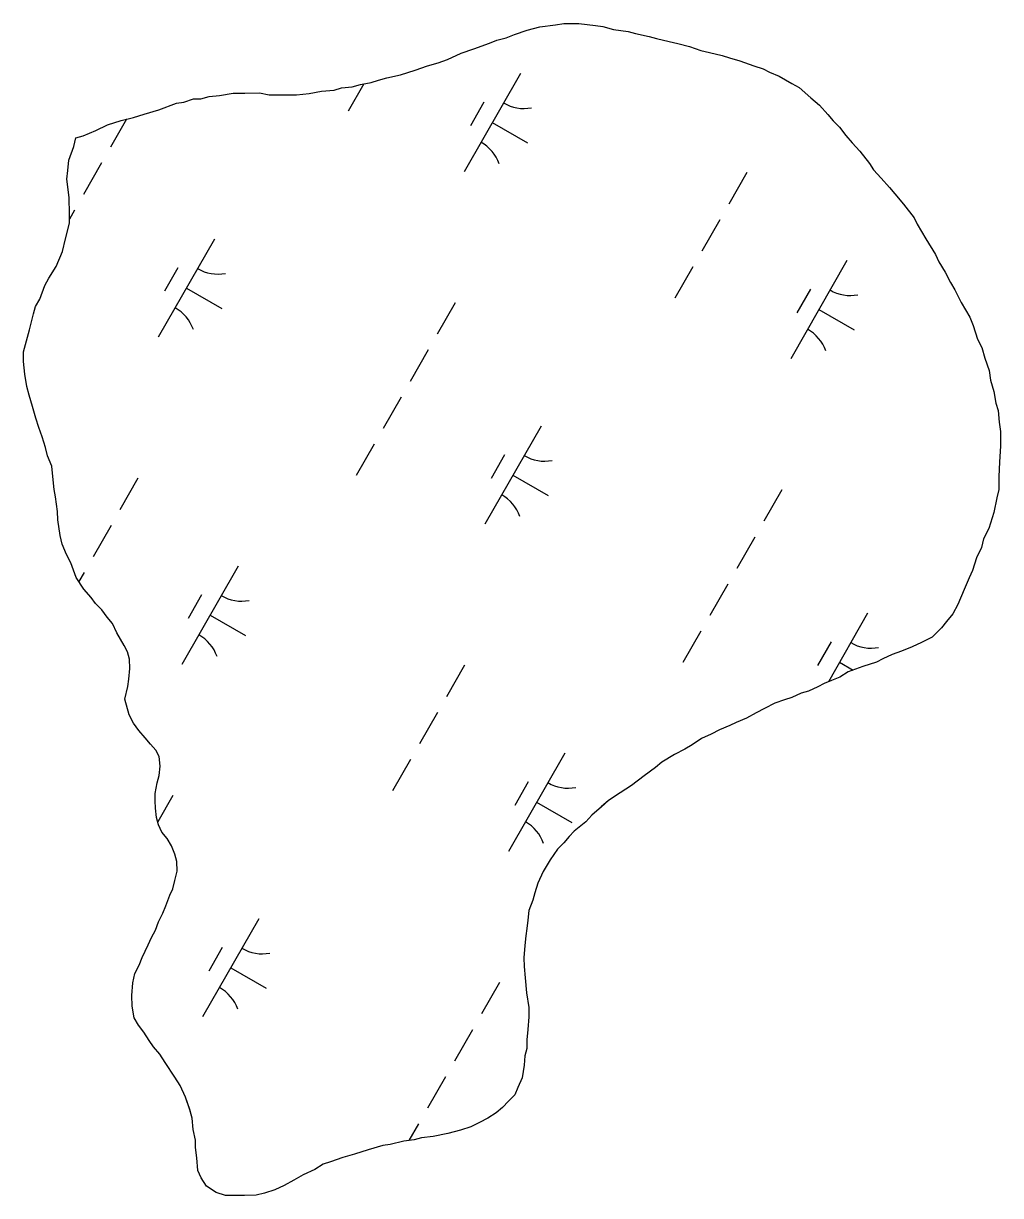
# Model space of a CAD drawing. Extents: x 3930721 to 3950824, y 220441 to 242861.
# Drawn here: x 3941774 to 3942206, y 228050 to 228568 of the extents above; entities that cross this region are included whole.
import ezdxf

# ---------------------------------------------------------------- set-up
doc = ezdxf.new("R2010")
doc.units = 0
doc.layers.add('V-TOPO-SHOR', color=7, linetype='Continuous')
doc.layers.add('V-WETL-SWMP', color=7, linetype='Continuous')

msp = doc.modelspace()

# ---------------------------------------------------------------- linework, layer by layer
at = {"layer": 'V-TOPO-SHOR'}
for points in [[(3941818.93, 228268.96), (3941820.26, 228274.55), (3941820.7, 228277.81), (3941821.11, 228282.46), (3941821.07, 228286.65), (3941820.11, 228289.89), (3941818.69, 228292.67), (3941815.38, 228298.21), (3941813.48, 228302.38), (3941811.12, 228305.15), (3941808.77, 228308.38), (3941805.95, 228311.14), (3941804.06, 228313.91), (3941800.77, 228317.59), (3941797.46, 228322.67), (3941795.07, 228329.16), (3941793.17, 228332.86), (3941791.27, 228337.49), (3941790.3, 228341.2), (3941789.3, 228348.16), (3941789.26, 228351.88), (3941788.27, 228358.38), (3941787.77, 228361.63), (3941787.26, 228365.81), (3941786.74, 228371.85), (3941784.83, 228376.47), (3941783.86, 228380.18), (3941782.42, 228384.82), (3941780.98, 228388.99), (3941779.55, 228393.16), (3941778.1, 228398.26), (3941776.65, 228403.36), (3941775.69, 228407.07), (3941774.7, 228412.64), (3941774.18, 228418.21), (3941774.14, 228422.39), (3941775.03, 228425.65), (3941776.83, 228432.18), (3941778.62, 228439.18), (3941779.51, 228442.44), (3941781.34, 228445.71), (3941783.6, 228451.78), (3941785.43, 228455.05), (3941788.63, 228460.2), (3941791.35, 228466.73), (3941792.69, 228472.33), (3941794.48, 228479.32), (3941794.44, 228483.5), (3941794.37, 228490.47), (3941793.87, 228494.19), (3941793.35, 228498.83), (3941793.78, 228502.55), (3941794.2, 228507.21), (3941796.46, 228513.28), (3941797.35, 228517), (3941800.6, 228517.97), (3941806.15, 228520.35), (3941811.24, 228522.72), (3941817.27, 228524.64), (3941822.83, 228526.1), (3941827.47, 228527.54), (3941833.96, 228529.46), (3941841.83, 228532.33), (3941845.08, 228532.83), (3941849.25, 228534.27), (3941852.5, 228534.3), (3941856.21, 228535.27), (3941860.85, 228535.78), (3941866.89, 228536.77), (3941872, 228536.82), (3941878.51, 228536.89), (3941882.71, 228536), (3941889.21, 228536.07), (3941894.79, 228536.12), (3941900.37, 228536.64), (3941905.93, 228537.63), (3941911.51, 228538.15), (3941914.75, 228539.11), (3941919.4, 228539.62), (3941923.1, 228540.59), (3941927.75, 228541.57), (3941930.99, 228542.53), (3941934.7, 228543.5), (3941940.73, 228544.96), (3941947.22, 228546.88), (3941952.78, 228548.8), (3941957.41, 228550.24), (3941961.58, 228551.68), (3941967.6, 228554.52), (3941973.16, 228556.44), (3941980.1, 228558.84), (3941983.34, 228560.26), (3941987.52, 228561.24), (3941991.22, 228562.67), (3941996.78, 228564.58), (3942002.35, 228566.04), (3942009.31, 228567.04), (3942013.03, 228567.54), (3942019.53, 228567.6), (3942026.98, 228566.75), (3942030.24, 228566.32)], [(3942030.24, 228566.32), (3942034.9, 228564.97), (3942041.42, 228564.11), (3942044.68, 228563.21), (3942050.74, 228561.88), (3942054, 228560.98), (3942059.6, 228559.64), (3942063.33, 228558.75), (3942068.45, 228557.41), (3942073.58, 228555.6), (3942077.31, 228554.71), (3942082.9, 228553.37), (3942086.17, 228552.47), (3942090.83, 228551.12), (3942096.9, 228548.86), (3942101.09, 228547.51), (3942103.9, 228546.14), (3942108.1, 228544.32), (3942113.71, 228541.13), (3942116.98, 228539.3), (3942122.15, 228534.71), (3942125.9, 228531.49), (3942129.66, 228527.34), (3942132.01, 228524.58), (3942134.83, 228521.82), (3942137.66, 228518.12), (3942140.48, 228514.9), (3942143.77, 228511.21), (3942148.01, 228505.68), (3942149.9, 228502.91), (3942153.19, 228499.22), (3942156.95, 228495.07), (3942159.3, 228492.31), (3942163.07, 228487.7), (3942167.78, 228481.7), (3942169.2, 228478.93), (3942171.09, 228475.69), (3942172.99, 228472.46), (3942177.24, 228465.52), (3942178.67, 228462.29), (3942181.5, 228457.67), (3942183.87, 228453.04), (3942185.77, 228449.8), (3942188.61, 228444.26), (3942192.4, 228437.78), (3942193.83, 228434.08), (3942195.75, 228428.05), (3942197.65, 228424.36), (3942199.09, 228419.72), (3942201.01, 228414.16), (3942201.51, 228409.98), (3942202.96, 228404.88), (3942203.94, 228399.78), (3942204.9, 228396.53), (3942205.42, 228391.43), (3942205.93, 228387.25), (3942205.99, 228380.74), (3942205.6, 228373.76), (3942205.2, 228367.25), (3942205.25, 228361.67), (3942204.36, 228357.94), (3942203.04, 228351.42), (3942200.78, 228344.42), (3942198.5, 228339.75), (3942197.61, 228336.02), (3942195.33, 228331.35), (3942193.53, 228325.75), (3942192.17, 228322.49), (3942189.9, 228317.35), (3942187.17, 228310.81), (3942184.89, 228306.61), (3942182.14, 228303.32), (3942179.84, 228300.51), (3942175.7, 228296.28), (3942171.07, 228293.91), (3942166.91, 228292.01), (3942162.28, 228290.1), (3942158.11, 228288.67), (3942153.95, 228286.77), (3942151.17, 228285.34), (3942145.14, 228283.42), (3942138.66, 228281.03), (3942134.97, 228278.67), (3942131.26, 228277.24), (3942128.02, 228275.81), (3942125.25, 228274.39), (3942121.08, 228272.49), (3942117.84, 228271.52), (3942113.67, 228269.62), (3942110.43, 228268.66), (3942106.26, 228267.22), (3942101.63, 228264.85), (3942097.93, 228262.95), (3942093.77, 228260.59), (3942089.14, 228258.68), (3942086.37, 228257.26), (3942081.74, 228255.35), (3942078.04, 228253.45), (3942073.87, 228251.55), (3942069.72, 228248.72), (3942066.48, 228246.83)], [(3941838.86, 228182.23), (3941840.23, 228185.03), (3941841.12, 228188.76), (3941842.01, 228192.95), (3941841.97, 228197.13), (3941841.01, 228200.38), (3941839.58, 228204.08), (3941837.68, 228207.32), (3941835.33, 228210.08), (3941833.9, 228213.32), (3941832.94, 228216.57), (3941832.43, 228220.75), (3941832.4, 228224), (3941832.37, 228227.26), (3941833.25, 228231.91), (3941834.15, 228235.18), (3941834.57, 228239.37), (3941834.06, 228243.55), (3941832.64, 228246.32), (3941830.29, 228249.08), (3941827.93, 228251.85), (3941825.11, 228255.08), (3941822.75, 228258.31), (3941820.86, 228262.01), (3941818.93, 228268.96)], [(3942066.48, 228246.83), (3942061.86, 228244.46), (3942056.31, 228241.15), (3942053.55, 228238.79), (3942048.47, 228235.02), (3942042.93, 228230.78), (3942037.85, 228227.48), (3942032.77, 228224.17), (3942029.54, 228221.35), (3942025.4, 228217.59), (3942022.64, 228214.77), (3942017.57, 228210.53), (3942015.27, 228208.19), (3942012.97, 228205.37), (3942010.21, 228202.56), (3942007, 228197.87), (3942003.8, 228192.73), (3942001.53, 228187.59), (3942000.18, 228183.39), (3941999.28, 228180.13), (3941997.47, 228175.46), (3941997.04, 228171.27), (3941996.62, 228167.55), (3941996.19, 228164.29), (3941995.76, 228160.1), (3941995.36, 228154.52), (3941995.39, 228150.8), (3941995.91, 228145.69), (3941996.44, 228139.19), (3941997.44, 228132.69), (3941997.48, 228128.51), (3941997.07, 228122.92), (3941996.65, 228118.27), (3941996.69, 228114.55), (3941995.79, 228111.29), (3941995.37, 228107.1), (3941994.5, 228101.51), (3941992.68, 228097.31), (3941991.32, 228094.04), (3941988.56, 228091.23), (3941985.8, 228088.41), (3941983.03, 228086.05), (3941979.33, 228083.69), (3941975.64, 228081.8), (3941971.94, 228079.9), (3941967.3, 228078.46), (3941961.74, 228077.01), (3941955.24, 228075.55), (3941950.13, 228075.03), (3941946.89, 228074.07), (3941942.25, 228073.55), (3941936.22, 228072.1), (3941932.97, 228071.6), (3941926.48, 228069.68), (3941920.45, 228067.76), (3941915.35, 228066.31), (3941909.79, 228064.39), (3941906.55, 228063.43), (3941902.85, 228061.07), (3941897.76, 228058.69), (3941893.6, 228056.33), (3941889.44, 228053.96), (3941885.28, 228052.06), (3941880.65, 228050.61), (3941876.93, 228049.65), (3941871.82, 228049.6), (3941867.64, 228049.55), (3941863.45, 228049.51), (3941859.26, 228050.86), (3941855.04, 228053.61), (3941852.68, 228057.31), (3941851.25, 228060.55), (3941850.73, 228066.12), (3941850.22, 228070.76), (3941850.19, 228074.02), (3941849.21, 228078.66), (3941848.69, 228083.76), (3941847.73, 228087.48), (3941845.81, 228093.03), (3941843.44, 228098.12), (3941841.07, 228101.82), (3941836.82, 228108.29), (3941834.46, 228111.98), (3941831.64, 228115.21), (3941829.75, 228117.98), (3941827.39, 228121.67), (3941825.03, 228124.9), (3941823.14, 228128.14), (3941822.16, 228133.24), (3941822.11, 228137.89), (3941822.52, 228143.47), (3941823.41, 228147.67), (3941825.23, 228151.4), (3941826.59, 228154.67), (3941829.32, 228160.28), (3941830.69, 228163.55), (3941832.51, 228166.82), (3941833.87, 228170.55), (3941835.69, 228174.29), (3941837.05, 228177.56), (3941838.86, 228182.23)]]:
    msp.add_lwpolyline(points, dxfattribs=at)
at = {"layer": 'V-WETL-SWMP'}
for p, q in [((3941993.75, 228545.47), (3941968.9, 228502.08)), ((3941924.63, 228540.91), (3941917.68, 228528.78)), ((3941977.61, 228532.82), (3941971.65, 228522.41)), ((3941819.74, 228525.29), (3941812.63, 228512.88)), ((3941981.32, 228523.78), (3941996.94, 228514.83)), ((3941808.66, 228505.93), (3941800.71, 228492.05)), ((3942093.82, 228501.65), (3942085.87, 228487.76)), ((3941796.73, 228485.11), (3941794.46, 228481.15)), ((3942081.9, 228480.82), (3942073.94, 228466.94)), ((3941858.56, 228472.26), (3941833.71, 228428.87)), ((3941842.42, 228459.61), (3941836.45, 228449.2)), ((3942069.97, 228459.99), (3942062.02, 228446.11)), ((3942138.09, 228462.81), (3942113.24, 228419.42)), ((3941846.13, 228450.57), (3941861.75, 228441.62)), ((3942121.95, 228450.15), (3942115.99, 228439.74)), ((3941964.93, 228444.1), (3941956.97, 228430.21)), ((3942125.67, 228441.11), (3942141.29, 228432.17)), ((3941953, 228423.27), (3941945.05, 228409.38)), ((3941941.07, 228402.44), (3941933.12, 228388.56)), ((3942002.9, 228389.6), (3941978.05, 228346.21)), ((3941929.14, 228381.62), (3941921.19, 228367.73)), ((3941986.76, 228376.94), (3941980.8, 228366.53)), ((3941824.76, 228366.54), (3941816.81, 228352.66)), ((3941990.47, 228367.9), (3942006.09, 228358.96)), ((3942109.27, 228361.43), (3942101.32, 228347.54)), ((3941812.84, 228345.72), (3941804.88, 228331.83)), ((3942097.34, 228340.6), (3942089.39, 228326.72)), ((3941800.91, 228324.89), (3941798.62, 228320.89)), ((3941869.03, 228327.7), (3941844.18, 228284.32)), ((3942085.41, 228319.78), (3942077.46, 228305.89)), ((3941852.89, 228315.05), (3941846.93, 228304.64)), ((3941856.61, 228306.01), (3941872.23, 228297.06)), ((3942147.24, 228306.93), (3942129.89, 228276.63)), ((3942073.49, 228298.95), (3942065.53, 228285.07)), ((3942131.1, 228294.28), (3942125.14, 228283.86)), ((3941969.1, 228283.88), (3941961.15, 228269.99)), ((3942134.81, 228285.24), (3942140.79, 228281.81)), ((3941957.18, 228263.05), (3941949.23, 228249.17)), ((3941945.25, 228242.23), (3941937.3, 228228.34)), ((3942013.37, 228245.04), (3941988.52, 228201.65)), ((3941997.23, 228232.38), (3941991.27, 228221.97)), ((3941840.21, 228226.33), (3941833.51, 228214.64)), ((3942000.95, 228223.34), (3942016.57, 228214.4)), ((3941878.18, 228171.83), (3941853.33, 228128.44)), ((3941862.04, 228159.17), (3941856.08, 228148.76)), ((3941865.75, 228150.13), (3941881.37, 228141.19)), ((3941984.55, 228143.66), (3941976.6, 228129.78)), ((3941972.62, 228122.83), (3941964.67, 228108.95)), ((3941960.69, 228102.01), (3941952.74, 228088.12)), ((3941948.77, 228081.18), (3941944.54, 228073.81))]:
    msp.add_line(p, q, dxfattribs=at)
for points in [[(3941911.51, 228538.15), (3941914.75, 228539.11), (3941919.4, 228539.62), (3941923.1, 228540.59), (3941927.75, 228541.57), (3941930.99, 228542.53), (3941934.7, 228543.5), (3941940.73, 228544.96), (3941947.22, 228546.88), (3941952.78, 228548.8), (3941957.41, 228550.24), (3941961.58, 228551.68), (3941967.6, 228554.52), (3941973.16, 228556.44), (3941980.1, 228558.84), (3941983.34, 228560.26), (3941987.52, 228561.24), (3941991.22, 228562.67), (3941996.78, 228564.58), (3942002.35, 228566.04), (3942009.31, 228567.04), (3942013.02, 228567.54), (3942019.53, 228567.6), (3942026.98, 228566.75), (3942030.24, 228566.32)], [(3942030.24, 228566.32), (3942034.9, 228564.97), (3942041.42, 228564.11), (3942044.68, 228563.21), (3942050.74, 228561.88), (3942054, 228560.98), (3942059.6, 228559.64), (3942063.32, 228558.75), (3942068.45, 228557.41), (3942073.58, 228555.6), (3942077.31, 228554.71), (3942082.9, 228553.37), (3942086.17, 228552.47), (3942090.83, 228551.12), (3942096.9, 228548.86), (3942101.1, 228547.51), (3942103.9, 228546.14), (3942108.1, 228544.33), (3942113.71, 228541.13), (3942116.98, 228539.3), (3942122.15, 228534.7), (3942125.9, 228531.49), (3942129.66, 228527.34), (3942132.01, 228524.58), (3942134.83, 228521.82), (3942137.66, 228518.12), (3942140.48, 228514.9), (3942143.77, 228511.21), (3942148.01, 228505.68), (3942149.9, 228502.91), (3942153.19, 228499.22), (3942156.95, 228495.07), (3942159.3, 228492.31), (3942163.07, 228487.7), (3942167.78, 228481.7), (3942169.2, 228478.93), (3942171.09, 228475.69), (3942172.99, 228472.46), (3942177.24, 228465.52), (3942178.67, 228462.29), (3942181.5, 228457.67), (3942183.88, 228453.04), (3942185.77, 228449.8), (3942188.61, 228444.26), (3942192.4, 228437.78), (3942193.83, 228434.08), (3942195.75, 228428.05), (3942197.65, 228424.36), (3942199.09, 228419.72), (3942201, 228414.16), (3942201.51, 228409.98), (3942202.96, 228404.88), (3942203.94, 228399.78), (3942204.9, 228396.53), (3942205.42, 228391.43), (3942205.93, 228387.25), (3942205.99, 228380.74), (3942205.6, 228373.76), (3942205.2, 228367.25), (3942205.26, 228361.67), (3942204.36, 228357.94), (3942203.04, 228351.42), (3942200.78, 228344.42), (3942198.5, 228339.75), (3942197.61, 228336.02), (3942195.33, 228331.35), (3942193.53, 228325.75), (3942192.17, 228322.49), (3942189.9, 228317.35), (3942187.17, 228310.81), (3942184.89, 228306.6), (3942182.14, 228303.32), (3942179.84, 228300.51), (3942175.7, 228296.28), (3942171.07, 228293.91), (3942166.91, 228292.01), (3942162.28, 228290.1), (3942158.11, 228288.67), (3942153.94, 228286.77), (3942151.17, 228285.34), (3942145.15, 228283.42), (3942138.66, 228281.03), (3942134.96, 228278.67), (3942131.26, 228277.24), (3942128.02, 228275.81), (3942125.25, 228274.39), (3942121.08, 228272.49), (3942117.84, 228271.52), (3942113.67, 228269.62), (3942110.43, 228268.66), (3942106.26, 228267.22), (3942101.63, 228264.85), (3942097.93, 228262.95), (3942093.77, 228260.59), (3942089.14, 228258.68), (3942086.37, 228257.26), (3942081.74, 228255.35), (3942078.04, 228253.45), (3942073.87, 228251.55), (3942069.72, 228248.72), (3942066.48, 228246.83)], [(3941838.87, 228182.23), (3941840.23, 228185.03), (3941841.12, 228188.76), (3941842.01, 228192.95), (3941841.97, 228197.13), (3941841.01, 228200.38), (3941839.57, 228204.08), (3941837.68, 228207.32), (3941835.33, 228210.08), (3941833.9, 228213.32), (3941832.94, 228216.57), (3941832.43, 228220.75), (3941832.4, 228224), (3941832.37, 228227.26), (3941833.25, 228231.91), (3941834.15, 228235.18), (3941834.57, 228239.37), (3941834.06, 228243.55), (3941832.64, 228246.32), (3941830.29, 228249.08), (3941827.93, 228251.85), (3941825.11, 228255.08), (3941822.75, 228258.31), (3941820.86, 228262.01), (3941818.93, 228268.96), (3941820.26, 228274.55), (3941820.7, 228277.81), (3941821.11, 228282.47), (3941821.07, 228286.65), (3941820.11, 228289.89), (3941818.69, 228292.67), (3941815.38, 228298.21), (3941813.47, 228302.38), (3941811.12, 228305.15), (3941808.76, 228308.38), (3941805.95, 228311.14), (3941804.06, 228313.91), (3941800.77, 228317.59), (3941797.46, 228322.67), (3941795.07, 228329.16), (3941793.17, 228332.86), (3941791.27, 228337.49), (3941790.3, 228341.2), (3941789.3, 228348.16), (3941789.26, 228351.88), (3941788.27, 228358.38), (3941787.77, 228361.63), (3941787.26, 228365.81), (3941786.74, 228371.85), (3941784.83, 228376.48), (3941783.86, 228380.18), (3941782.42, 228384.82), (3941780.98, 228388.99), (3941779.55, 228393.16), (3941778.1, 228398.26), (3941776.65, 228403.36), (3941775.69, 228407.07), (3941774.7, 228412.64), (3941774.18, 228418.21), (3941774.14, 228422.39), (3941775.03, 228425.66), (3941776.83, 228432.18), (3941778.62, 228439.18), (3941779.51, 228442.44), (3941781.34, 228445.71), (3941783.6, 228451.78), (3941785.43, 228455.05), (3941788.63, 228460.2), (3941791.35, 228466.73), (3941792.69, 228472.33), (3941794.48, 228479.32), (3941794.44, 228483.5), (3941794.37, 228490.47), (3941793.87, 228494.19), (3941793.35, 228498.83), (3941793.78, 228502.55), (3941794.2, 228507.21), (3941796.46, 228513.28), (3941797.35, 228517), (3941800.6, 228517.97), (3941806.15, 228520.35), (3941811.24, 228522.72), (3941817.27, 228524.64), (3941822.83, 228526.1), (3941827.47, 228527.54), (3941833.96, 228529.46), (3941841.83, 228532.33), (3941845.08, 228532.83), (3941849.25, 228534.27), (3941852.5, 228534.3), (3941856.21, 228535.27), (3941860.86, 228535.78), (3941866.89, 228536.77), (3941872, 228536.82), (3941878.51, 228536.89), (3941882.71, 228536), (3941889.21, 228536.07), (3941894.79, 228536.12), (3941900.37, 228536.64), (3941905.93, 228537.63), (3941911.51, 228538.15)], [(3942066.48, 228246.83), (3942061.86, 228244.46), (3942056.31, 228241.15), (3942053.54, 228238.79), (3942048.47, 228235.02), (3942042.93, 228230.78), (3942037.85, 228227.48), (3942032.77, 228224.17), (3942029.55, 228221.35), (3942025.4, 228217.59), (3942022.64, 228214.77), (3942017.57, 228210.53), (3942015.27, 228208.19), (3942012.97, 228205.37), (3942010.21, 228202.56), (3942007, 228197.88), (3942003.8, 228192.73), (3942001.53, 228187.59), (3942000.18, 228183.39), (3941999.28, 228180.13), (3941997.47, 228175.46), (3941997.04, 228171.27), (3941996.62, 228167.55), (3941996.19, 228164.29), (3941995.76, 228160.1), (3941995.35, 228154.52), (3941995.39, 228150.8), (3941995.91, 228145.69), (3941996.44, 228139.19), (3941997.44, 228132.69), (3941997.48, 228128.51), (3941997.07, 228122.92), (3941996.65, 228118.27), (3941996.69, 228114.55), (3941995.79, 228111.29), (3941995.37, 228107.1), (3941994.5, 228101.51), (3941992.68, 228097.31), (3941991.32, 228094.04), (3941988.56, 228091.22), (3941985.8, 228088.41), (3941983.03, 228086.05), (3941979.33, 228083.69), (3941975.64, 228081.8), (3941971.94, 228079.9), (3941967.3, 228078.46), (3941961.74, 228077.01), (3941955.24, 228075.55), (3941950.13, 228075.03), (3941946.89, 228074.07), (3941942.25, 228073.55), (3941936.22, 228072.1), (3941932.97, 228071.6), (3941926.48, 228069.68), (3941920.45, 228067.75), (3941915.35, 228066.31), (3941909.79, 228064.39), (3941906.55, 228063.43), (3941902.85, 228061.07), (3941897.76, 228058.69), (3941893.6, 228056.33), (3941889.44, 228053.96), (3941885.28, 228052.06), (3941880.65, 228050.61), (3941876.94, 228049.65), (3941871.82, 228049.6), (3941867.64, 228049.55), (3941863.45, 228049.51), (3941859.26, 228050.86), (3941855.04, 228053.61), (3941852.68, 228057.3), (3941851.25, 228060.55), (3941850.73, 228066.12), (3941850.22, 228070.76), (3941850.19, 228074.02), (3941849.21, 228078.66), (3941848.7, 228083.76), (3941847.73, 228087.47), (3941845.81, 228093.03), (3941843.44, 228098.12), (3941841.07, 228101.82), (3941836.82, 228108.28), (3941834.46, 228111.98), (3941831.64, 228115.21), (3941829.75, 228117.98), (3941827.39, 228121.67), (3941825.03, 228124.9), (3941823.14, 228128.14), (3941822.16, 228133.24), (3941822.11, 228137.89), (3941822.52, 228143.47), (3941823.41, 228147.67), (3941825.23, 228151.4), (3941826.59, 228154.67), (3941829.32, 228160.28), (3941830.69, 228163.55), (3941832.51, 228166.82), (3941833.87, 228170.55), (3941835.69, 228174.29), (3941837.05, 228177.56), (3941838.87, 228182.23)]]:
    msp.add_lwpolyline(points, dxfattribs=at)
for centre, start, end in [((3941995.26, 228547.63), 239.4279, 280.9715), ((3941967.8, 228499.69), 19.4279, 60.9715), ((3941860.06, 228474.42), 239.4279, 280.9715), ((3942139.6, 228464.96), 239.4279, 280.9715), ((3941832.61, 228426.48), 19.4279, 60.9715), ((3942112.14, 228417.03), 19.4279, 60.9715), ((3942004.41, 228391.75), 239.4279, 280.9715), ((3941976.95, 228343.81), 19.4279, 60.9715), ((3941870.54, 228329.86), 239.4279, 280.9715), ((3941843.08, 228281.92), 19.4279, 60.9715), ((3942148.75, 228309.09), 239.4279, 280.9715), ((3942014.88, 228247.19), 239.4279, 280.9715), ((3941987.43, 228199.26), 19.4279, 60.9715), ((3941879.69, 228173.98), 239.4279, 280.9715), ((3941852.23, 228126.05), 19.4279, 60.9715)]:
    msp.add_arc(centre, 17.62, start, end, dxfattribs=at)

doc.saveas('drawing.dxf')
